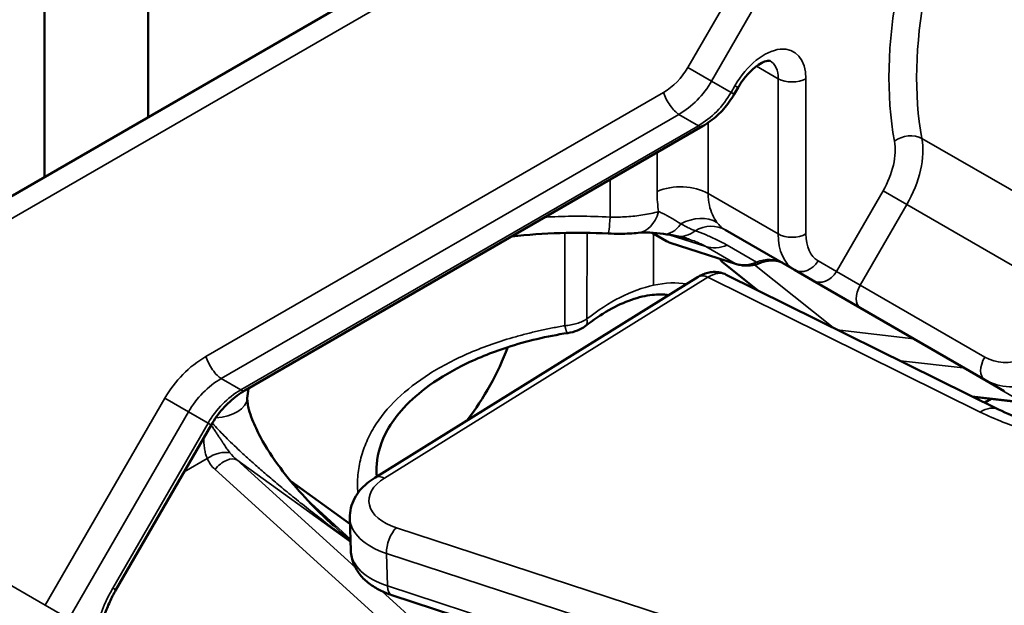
# Model space of a CAD drawing. Header units: millimetres. Extents: x 0 to 14369, y -869 to 2970.
# Tile 438 of 656: x 3549 to 3574, y 1011 to 1026. Entities that reach past the tile are written whole.
import ezdxf

# ---------------------------------------------------------------- set-up
doc = ezdxf.new("R2010")
doc.units = ezdxf.units.MM
doc.header["$LTSCALE"] = 10
doc.layers.add('Sichtbar (ISO)', color=7, linetype='Continuous', lineweight=50)
doc.layers.add('Sichtbar schmal (ISO)', color=7, linetype='Continuous', lineweight=35)

msp = doc.modelspace()

# ---------------------------------------------------------------- linework, layer by layer
at = {"layer": 'Sichtbar (ISO)'}
for p, q in [((3549.743, 1783.031), (3549.743, 1021.941)), ((3552.388, 1023.467), (3552.388, 1055.262)), ((3547.549, 1020.674), (3563.459, 1029.86)), ((3567.458, 1024.227), (3567.36, 1024.057)), ((3566.549, 1023.236), (3554.859, 1016.487)), ((3565.626, 1020.305), (3565.26, 1020.517)), ((3567.128, 1020.591), (3568.896, 1019.571)), ((3565.723, 1020.262), (3567.416, 1019.718)), ((3566.195, 1020.354), (3566.195, 1020.354)), ((3567.954, 1019.051), (3567.09, 1019.74)), ((3574.113, 1016.003), (3567.156, 1019.446)), ((3569.368, 1019.298), (3568.896, 1019.571)), ((3566.436, 1019.39), (3558.175, 1014.26)), ((3570.575, 1018.601), (3569.368, 1019.298)), ((3573.757, 1016.764), (3570.575, 1018.601)), ((3573.757, 1016.764), (3574.257, 1016.475)), ((3573.465, 1016.324), (3574.768, 1016.176)), ((3573.925, 1016.272), (3573.761, 1016.178)), ((3553.996, 1015.607), (3551.564, 1011.395)), ((3556.029, 1014.174), (3557.543, 1013.082)), ((3557.565, 1012.397), (3557.539, 1013.228)), ((3573.985, 1006.235), (3558.612, 1011.262))]:
    msp.add_line(p, q, dxfattribs=at)
for centre, start, end in [((3565.876, 1020.738), 240, 252.1862), ((3567.401, 1020.131), 213.1671, 231.448)]:
    msp.add_arc(centre, 0.5, start, end, dxfattribs=at)
for centre, major_axis, ratio, start_param, end_param in [((3558.936, 1017.74), (2.125, 3.681), 0.57735, 4.488434, 4.996512), ((3553.922, 1016.363), (0.997, -0.072), 0.576354, 6.28194, 6.28314)]:
    msp.add_ellipse(centre, major_axis=major_axis, ratio=ratio, start_param=start_param, end_param=end_param, dxfattribs=at)
for points, knots in [([(3568.275, 1024.91), (3568.275, 1024.91), (3568.274, 1024.913), (3568.229, 1024.913), (3568.189, 1024.908), (3568.088, 1024.871), (3568.035, 1024.844), (3567.916, 1024.766), (3567.852, 1024.715), (3567.72, 1024.589), (3567.654, 1024.513), (3567.544, 1024.366), (3567.499, 1024.297), (3567.458, 1024.227)], [1.570796, 1.570796, 1.570796, 1.570796, 1.884956, 1.884956, 2.182684, 2.182684, 2.424642, 2.424642, 2.675382, 2.675382, 2.939352, 2.939352, 3.141593, 3.141593, 3.141593, 3.141593]), ([(3567.36, 1024.057), (3567.321, 1023.989), (3567.278, 1023.923), (3567.187, 1023.796), (3567.138, 1023.735), (3567.034, 1023.618), (3566.979, 1023.563), (3566.865, 1023.458), (3566.805, 1023.409), (3566.68, 1023.317), (3566.616, 1023.275), (3566.549, 1023.236)], [1.5707963, 1.5707963, 1.5707963, 1.5707963, 1.6938923, 1.6938923, 1.8169882, 1.8169882, 1.9400842, 1.9400842, 2.0631801, 2.0631801, 2.186276, 2.186276, 2.186276, 2.186276]), ([(3564.908, 1020.515), (3564.766, 1020.501), (3564.605, 1020.492), (3564.341, 1020.49), (3564.241, 1020.492), (3564.142, 1020.497)], [0, 0, 0, 0, 0.05158383, 0.05158383, 0.08147748, 0.08147748, 0.08147748, 0.08147748]), ([(3565.549, 1020.488), (3565.434, 1020.503), (3565.316, 1020.514), (3565.094, 1020.525), (3564.989, 1020.523), (3564.908, 1020.515)], [0, 0, 0, 0, 0.04448376, 0.04448376, 0.08995751, 0.08995751, 0.08995751, 0.08995751]), ([(3567.416, 1019.718), (3567.457, 1019.705), (3567.5, 1019.695), (3567.584, 1019.681), (3567.627, 1019.678), (3567.712, 1019.677), (3567.754, 1019.68), (3567.836, 1019.691), (3567.877, 1019.699), (3567.956, 1019.72), (3567.995, 1019.734), (3568.032, 1019.749)], [3.3161256, 3.3161256, 3.3161256, 3.3161256, 3.444633, 3.444633, 3.5731405, 3.5731405, 3.7016479, 3.7016479, 3.8301553, 3.8301553, 3.9586628, 3.9586628, 3.9586628, 3.9586628]), ([(3568.601, 1019.741), (3568.572, 1019.758), (3568.541, 1019.772), (3568.476, 1019.794), (3568.442, 1019.802), (3568.369, 1019.811), (3568.331, 1019.813), (3568.25, 1019.808), (3568.208, 1019.802), (3568.122, 1019.782), (3568.077, 1019.768), (3568.032, 1019.749)], [0, 0, 0, 0, 0.163414, 0.163414, 0.326828, 0.326828, 0.4902421, 0.4902421, 0.6536561, 0.6536561, 0.8170701, 0.8170701, 0.8170701, 0.8170701]), ([(3567.156, 1019.446), (3567.105, 1019.471), (3567.05, 1019.49), (3566.94, 1019.513), (3566.885, 1019.517), (3566.78, 1019.513), (3566.73, 1019.506), (3566.636, 1019.483), (3566.592, 1019.468), (3566.51, 1019.432), (3566.472, 1019.412), (3566.436, 1019.39)], [0.8224042, 0.8224042, 0.8224042, 0.8224042, 0.9720826, 0.9720826, 1.1217611, 1.1217611, 1.2714395, 1.2714395, 1.4211179, 1.4211179, 1.5707963, 1.5707963, 1.5707963, 1.5707963]), ([(3563.554, 1018.129), (3563.754, 1018.288), (3563.956, 1018.425), (3564.353, 1018.651), (3564.547, 1018.74), (3564.92, 1018.871), (3565.097, 1018.912), (3565.416, 1018.947), (3565.558, 1018.945), (3565.689, 1018.926)], [4.5295879, 4.5295879, 4.5295879, 4.5295879, 4.7183065, 4.7183065, 4.907025, 4.907025, 5.0957435, 5.0957435, 5.2721895, 5.2721895, 5.2721895, 5.2721895]), ([(3563.105, 1017.956), (3562.577, 1017.874), (3562.054, 1017.751), (3561.154, 1017.458), (3560.764, 1017.301), (3560.065, 1016.948), (3559.75, 1016.756), (3559.237, 1016.367), (3559.027, 1016.176), (3558.714, 1015.816), (3558.596, 1015.651), (3558.343, 1015.196), (3558.247, 1014.894), (3558.217, 1014.503), (3558.218, 1014.399), (3558.228, 1014.293)], [0.0001309, 0.0001309, 0.0001309, 0.0001309, 0.1616823, 0.1616823, 0.2919622, 0.2919622, 0.4098892, 0.4098892, 0.5048644, 0.5048644, 0.5771709, 0.5771709, 0.698019, 0.698019, 0.7412508, 0.7412508, 0.7412508, 0.7412508]), ([(3563.554, 1018.133), (3563.495, 1018.086), (3563.428, 1018.05), (3563.277, 1017.99), (3563.192, 1017.969), (3563.107, 1017.956)], [0, 0, 0, 0, 0.02264671, 0.02264671, 0.04857722, 0.04857722, 0.04857722, 0.04857722]), ([(3553.996, 1015.607), (3554.039, 1015.682), (3554.086, 1015.754), (3554.186, 1015.893), (3554.239, 1015.959), (3554.351, 1016.085), (3554.41, 1016.145), (3554.532, 1016.257), (3554.595, 1016.309), (3554.725, 1016.405), (3554.792, 1016.448), (3554.859, 1016.487)], [4.712389, 4.712389, 4.712389, 4.712389, 4.8354849, 4.8354849, 4.9585809, 4.9585809, 5.0816768, 5.0816768, 5.2047727, 5.2047727, 5.3278687, 5.3278687, 5.3278687, 5.3278687]), ([(3554.953, 1016.541), (3554.952, 1016.537), (3554.952, 1016.533), (3554.936, 1016.45), (3554.925, 1016.37), (3554.92, 1016.291)], [1.14729518, 1.14729518, 1.14729518, 1.14729518, 1.14898504, 1.14898504, 1.18359963, 1.18359963, 1.18359963, 1.18359963]), ([(3554.92, 1016.29), (3554.919, 1016.287), (3554.919, 1016.279), (3554.919, 1016.258), (3554.92, 1016.244), (3554.923, 1016.205), (3554.926, 1016.177), (3554.938, 1016.102), (3554.949, 1016.053), (3554.984, 1015.92), (3555.013, 1015.834), (3555.104, 1015.598), (3555.176, 1015.447), (3555.402, 1015.028), (3555.576, 1014.763), (3556.111, 1014.046), (3556.51, 1013.613), (3556.995, 1013.154), (3557.055, 1013.098), (3557.116, 1013.043)], [0, 0, 0, 0, 0.0069264, 0.0069264, 0.0147207, 0.0147207, 0.0267723, 0.0267723, 0.0451288, 0.0451288, 0.0750691, 0.0750691, 0.127262, 0.127262, 0.2234199, 0.2234199, 0.3999459, 0.3999459, 0.4247633, 0.4247633, 0.4247633, 0.4247633]), ([(3574.113, 1016.003), (3574.525, 1015.8), (3575.013, 1015.622), (3576.078, 1015.346), (3576.669, 1015.247), (3577.968, 1015.12), (3578.694, 1015.105), (3580.209, 1015.165), (3581.009, 1015.25), (3581.783, 1015.375)], [0, 0, 0, 0, 0.1791681, 0.1791681, 0.3642702, 0.3642702, 0.5790981, 0.5790981, 0.8191468, 0.8191468, 0.8191468, 0.8191468]), ([(3558.175, 1014.26), (3558.104, 1014.216), (3558.037, 1014.168), (3557.911, 1014.061), (3557.852, 1014.003), (3557.745, 1013.876), (3557.698, 1013.806), (3557.618, 1013.656), (3557.587, 1013.575), (3557.545, 1013.405), (3557.536, 1013.316), (3557.539, 1013.228)], [1.5707963, 1.5707963, 1.5707963, 1.5707963, 1.7241042, 1.7241042, 1.8774121, 1.8774121, 2.0307199, 2.0307199, 2.1840278, 2.1840278, 2.3373356, 2.3373356, 2.3373356, 2.3373356]), ([(3557.565, 1012.397), (3557.569, 1012.283), (3557.594, 1012.169), (3557.677, 1011.96), (3557.735, 1011.865), (3557.871, 1011.697), (3557.949, 1011.623), (3558.118, 1011.492), (3558.21, 1011.436), (3558.404, 1011.338), (3558.506, 1011.296), (3558.612, 1011.262)], [2.3373356, 2.3373356, 2.3373356, 2.3373356, 2.5358313, 2.5358313, 2.734327, 2.734327, 2.9328228, 2.9328228, 3.1313185, 3.1313185, 3.3298142, 3.3298142, 3.3298142, 3.3298142]), ([(3551.564, 1011.395), (3551.506, 1011.295), (3551.453, 1011.192), (3551.357, 1010.984), (3551.315, 1010.879), (3551.241, 1010.671), (3551.21, 1010.567), (3551.162, 1010.365), (3551.143, 1010.266), (3551.119, 1010.077), (3551.114, 1009.987), (3551.114, 1009.903)], [3.1415927, 3.1415927, 3.1415927, 3.1415927, 3.2986723, 3.2986723, 3.4557519, 3.4557519, 3.6128316, 3.6128316, 3.7699112, 3.7699112, 3.9269908, 3.9269908, 3.9269908, 3.9269908])]:
    msp.add_open_spline(points, degree=3, knots=knots, dxfattribs=at)
for points in [[(3564.142, 1020.497), (3563.324, 1020.537), (3562.494, 1020.513), (3561.677, 1020.423)], [(3565.891, 1020.431), (3565.789, 1020.452), (3565.669, 1020.472), (3565.549, 1020.488)], [(3566.195, 1020.354), (3566.103, 1020.383), (3566, 1020.41), (3565.891, 1020.431)], [(3563.107, 1017.956), (3563.107, 1017.956), (3563.107, 1017.956), (3563.106, 1017.956)]]:
    msp.add_open_spline(points, degree=3, dxfattribs=at)
at = {"layer": 'Sichtbar schmal (ISO)'}
for p, q in [((3566.177, 1024.74), (3576.677, 1042.927)), ((3566.78, 1024.391), (3577.28, 1042.578)), ((3547.549, 1020.097), (3563.691, 1029.416)), ((3566.78, 1024.391), (3566.177, 1024.74)), ((3567.928, 1024.772), (3568.482, 1024.452)), ((3568.482, 1020.486), (3568.482, 1024.452)), ((3569.189, 1020.486), (3569.189, 1024.452)), ((3566.78, 1024.391), (3567.28, 1024.103)), ((3567.378, 1024.272), (3567.28, 1024.103)), ((3567.378, 1024.272), (3567.458, 1024.227)), ((3553.859, 1017.353), (3565.549, 1024.102)), ((3567.28, 1024.103), (3567.36, 1024.057)), ((3554.254, 1016.792), (3565.943, 1023.541)), ((3565.943, 1023.541), (3566.443, 1023.252)), ((3566.443, 1023.252), (3554.754, 1016.503)), ((3566.692, 1021.52), (3566.692, 1023.327)), ((3576.395, 1020.477), (3572.152, 1022.926)), ((3565.387, 1021.574), (3565.387, 1022.565)), ((3564.191, 1020.918), (3564.191, 1021.875)), ((3566.692, 1021.52), (3568.482, 1020.486)), ((3569.972, 1019.527), (3571.16, 1021.586)), ((3571.764, 1021.237), (3571.16, 1021.586)), ((3570.575, 1019.179), (3571.764, 1021.237)), ((3576.007, 1018.788), (3571.764, 1021.237)), ((3563.031, 1020.935), (3563.031, 1020.935)), ((3563.599, 1020.937), (3563.599, 1020.937)), ((3563.031, 1018.144), (3563.031, 1020.512)), ((3563.599, 1020.514), (3563.597, 1018.317)), ((3565.691, 1020.276), (3565.277, 1020.515)), ((3565.297, 1019.176), (3565.297, 1020.495)), ((3566.634, 1020.165), (3565.7, 1020.466)), ((3565.691, 1020.276), (3567.384, 1019.732)), ((3566.634, 1020.165), (3567.384, 1019.732)), ((3567.177, 1020.199), (3567.927, 1019.766)), ((3569.884, 1018.097), (3567.874, 1019.699)), ((3569.972, 1019.527), (3569.5, 1019.8)), ((3570.575, 1019.179), (3569.972, 1019.527)), ((3566.686, 1019.38), (3558.426, 1014.251)), ((3573.643, 1015.938), (3566.686, 1019.38)), ((3573.757, 1017.341), (3570.575, 1019.179)), ((3571.942, 1017.812), (3570.058, 1018.026)), ((3573.207, 1017.063), (3571.604, 1017.245)), ((3573.207, 1017.063), (3574.707, 1016.197)), ((3554.254, 1016.792), (3554.754, 1016.503)), ((3549.76, 1011.002), (3552.813, 1016.29)), ((3553.417, 1015.942), (3552.813, 1016.29)), ((3573.429, 1016.342), (3574.707, 1016.197)), ((3550.364, 1010.654), (3553.417, 1015.942)), ((3553.417, 1015.942), (3553.917, 1015.653)), ((3553.917, 1015.653), (3551.485, 1011.441)), ((3553.917, 1015.653), (3553.996, 1015.607)), ((3553.308, 1014.415), (3553.896, 1014.754)), ((3554.653, 1014.717), (3557.558, 1012.622)), ((3554.653, 1014.717), (3557.674, 1011.98)), ((3549.76, 1011.002), (3543.75, 1014.472)), ((3554.096, 1014.471), (3562.74, 1006.637)), ((3556.036, 1014.165), (3557.544, 1013.078)), ((3556.447, 1013.701), (3557.556, 1012.695)), ((3558.727, 1012.983), (3591.48, 1002.272)), ((3558.475, 1012.326), (3591.228, 1001.616)), ((3558.502, 1011.496), (3558.475, 1012.326)), ((3551.485, 1011.441), (3551.564, 1011.395)), ((3558.353, 1011.364), (3563.297, 1006.883)), ((3558.502, 1011.496), (3574.205, 1006.36)), ((3550.364, 1010.654), (3549.76, 1011.002))]:
    msp.add_line(p, q, dxfattribs=at)
for centre, major_axis, ratio, start_param, end_param in [((3579.088, 1028.967), (5.5, 9.526), 0.57735, 0.803802, 2.547207), ((3579.442, 1028.762), (5.25, 9.093), 0.57735, 0.803802, 2.547207), ((3568.128, 1023.839), (0.75, 1.299), 0.57735, 5.497787, 7.853982), ((3565.116, 1025.352), (0.75, 1.299), 0.816497, 4.096909, 4.712389), ((3567.775, 1024.043), (0.5, 0.866), 0.57735, 5.497787, 6.283185), ((3568.835, 1024.656), (0.5, 0), 0.57735, 3.926991, 5.497787), ((3565.366, 1025.208), (1, 1.732), 0.816497, 4.096909, 4.712389), ((3565.799, 1023.958), (0.25, -0.433), 0.333333, 4.18879, 5.759587), ((3565.866, 1024.919), (-1, -1.732), 0.816497, 0.955317, 1.570796), ((3566.299, 1023.669), (0.25, -0.433), 0.333333, 5.759587, 6.283185), ((3571.805, 1022.648), (-0.492, -0.091), 0.676461, 3.811412, 5.382208), ((3570.764, 1021.814), (1, 1.732), 0.57735, 4.712389, 5.6888), ((3570.41, 1022.019), (0.75, 1.299), 0.57735, 4.712389, 5.6888), ((3565.985, 1021.112), (-1, 0), 0.57735, 3.926991, 5.353206), ((3564.191, 1021.495), (-0.05, -0.999), 0.035053, 6.283185, 7.239372), ((3564.808, 1021.51), (0.099, -0.995), 0.663175, 0.000024, 1.031773), ((3566.313, 1020.009), (0.8, 0.6), 0.792718, 0.326677, 1.382523), ((3565.678, 1021.479), (-0.129, -0.992), 0.564462, 6.283178, 7.094857), ((3566.628, 1019.725), (0.5, 0.866), 0.816497, 0, 0.933749), ((3568.128, 1022.323), (-1, -1.732), 0.57735, 6.041252, 6.283185), ((3566.086, 1021.412), (-0.195, -0.981), 0.67977, 0.000001, 0.685154), ((3568.835, 1020.691), (0.5, 0), 0.57735, 3.926991, 5.497787), ((3569.896, 1021.303), (-1, -1.732), 0.57735, 5.497787, 6.283185), ((3570.25, 1021.099), (-0.75, -1.299), 0.57735, 5.497787, 6.283185), ((3565.876, 1020.738), (-0.25, -0.433), 0.816497, 0, 0.174533), ((3565.876, 1020.738), (-0.153, -0.476), 0.568579, 6.161009, 6.283185), ((3567.004, 1021.089), (-0.5, -0.866), 0.816497, 0.174533, 0.81707), ((3567.401, 1020.131), (-0.312, -0.391), 0.573047, 5.873402, 6.283185), ((3567.754, 1020.656), (-0.5, -0.866), 0.816497, 0.174533, 0.81707), ((3567.569, 1020.194), (-0.153, -0.476), 0.568579, 6.161009, 6.283185), ((3568.101, 1018.875), (0.5, 0.866), 0.816497, 0, 0.81707), ((3567.84, 1020.211), (0.192, -0.462), 0.395116, 5.807149, 6.283185), ((3569.146, 1020.004), (-0.25, -0.433), 0.816497, 0, 1.570796), ((3566.699, 1018.965), (-0.264, 0.425), 0.598725, 5.51596, 6.283185), ((3566.713, 1018.549), (0.443, 0.896), 0.576558, 0, 0.748392), ((3569.618, 1019.731), (-0.25, -0.433), 0.816497, 0, 1.570796), ((3564.598, 1014.896), (2.294, 4.085), 0.642196, 0.51654, 1.009813), ((3570.825, 1019.034), (-0.25, -0.433), 0.57735, 4.712389, 6.283185), ((3563.244, 1018.522), (0.31, -0.392), 0.462777, 0.011901, 0.709281), ((3570.134, 1017.953), (0.312, 0.391), 0.573047, 1.656759, 1.65947), ((3570.175, 1018.502), (-0.25, -0.433), 0.816497, 6.161012, 6.177122), ((3570.175, 1018.502), (-0.25, -0.433), 0.816497, 0.210828, 0.341475), ((3570.308, 1017.882), (0.056, 0.497), 0.544015, 1.338285, 1.368497), ((3574.507, 1018.64), (-0.75, -1.299), 0.816497, 0, 1.570796), ((3574.757, 1018.496), (-1, -1.732), 0.816497, 0, 1.570796), ((3554.581, 1015.27), (1.25, 2.165), 0.816497, 0.955317, 1.570796), ((3554.109, 1017.209), (0.25, -0.433), 0.333333, 4.18879, 5.759587), ((3574.007, 1017.197), (-0.25, -0.433), 0.57735, 4.712389, 6.283185), ((3573.324, 1017.539), (-0.056, -0.497), 0.544015, 5.786393, 6.050674), ((3573.442, 1018.016), (-0.5, -0.866), 0.816497, 0.341475, 0.387373), ((3554.831, 1015.125), (1, 1.732), 0.816497, 0.955317, 1.570796), ((3555.331, 1014.837), (-1, -1.732), 0.816497, 4.096909, 4.712389), ((3554.609, 1016.92), (0.25, -0.433), 0.333333, 5.759587, 6.283185), ((3553.922, 1016.363), (0.997, -0.072), 0.576354, 4.942876, 6.28194), ((3573.67, 1015.107), (0.443, 0.896), 0.576558, 0, 0.748392), ((3554.146, 1014.61), (-0.461, -0.195), 0.491207, 3.729188, 5.06816), ((3554.839, 1014.953), (0.456, -0.372), 0.509755, 4.280529, 4.72056), ((3554.589, 1015.097), (-0.045, -0.816), 0.930377, 5.195757, 5.636626), ((3554.346, 1014.326), (0.336, 0.37), 0.568579, 0.122176, 1.692973), ((3559.524, 1013.707), (-1.499, -0.048), 0.555975, 5.516646, 7.275664), ((3558.439, 1013.836), (-0.264, 0.425), 0.598725, 5.51596, 6.283185), ((3559.538, 1013.292), (-1.999, -0.064), 0.555975, 0, 0.992479), ((3558.741, 1012.568), (-0.155, -0.475), 0.454347, 3.815588, 5.386384), ((3559.564, 1012.461), (-1.999, -0.064), 0.555975, 0, 0.992479), ((3552.735, 1010.719), (-1.25, -2.165), 0.57735, 4.712389, 5.497787), ((3558.767, 1011.737), (-0.155, -0.475), 0.454347, 5.386384, 6.283185)]:
    msp.add_ellipse(centre, major_axis=major_axis, ratio=ratio, start_param=start_param, end_param=end_param, dxfattribs=at)
for points, knots in [([(3565.426, 1021.056), (3565.414, 1021.133), (3565.394, 1021.295), (3565.387, 1021.478), (3565.387, 1021.574)], [0.0001255, 0.0001255, 0.0001255, 0.0001255, 0.5, 1, 1, 1, 1]), ([(3566.918, 1020.78), (3566.874, 1020.839), (3566.834, 1020.907), (3566.801, 1020.98), (3566.769, 1021.054), (3566.743, 1021.13), (3566.723, 1021.219), (3566.704, 1021.308), (3566.692, 1021.41), (3566.692, 1021.52)], [0, 0, 0, 0, 0.3333333, 0.3333333, 0.3333333, 0.6666667, 0.6666667, 0.6666667, 0.9999996, 0.9999996, 0.9999996, 0.9999996]), ([(3562.533, 1020.917), (3562.583, 1020.92), (3562.871, 1020.933), (3563.387, 1020.944), (3563.917, 1020.932), (3564.191, 1020.918)], [0.8419799, 0.8419799, 0.8419799, 0.8419799, 0.8571429, 0.9285714, 1, 1, 1, 1]), ([(3564.191, 1020.918), (3564.329, 1020.915), (3564.47, 1020.917), (3564.61, 1020.926), (3564.75, 1020.934), (3564.888, 1020.949), (3565.025, 1020.971), (3565.163, 1020.992), (3565.298, 1021.02), (3565.426, 1021.056)], [0.0000009, 0.0000009, 0.0000009, 0.0000009, 0.3333333, 0.3333333, 0.3333333, 0.6666667, 0.6666667, 0.6666667, 0.9997389, 0.9997389, 0.9997389, 0.9997389]), ([(3565.426, 1021.056), (3565.455, 1021.045), (3565.484, 1021.033), (3565.515, 1021.019), (3565.545, 1021.005), (3565.576, 1020.99), (3565.607, 1020.974), (3565.639, 1020.958), (3565.67, 1020.941), (3565.7, 1020.923), (3565.707, 1020.919), (3565.714, 1020.915), (3565.721, 1020.911), (3565.744, 1020.898), (3565.767, 1020.884), (3565.791, 1020.87), (3565.821, 1020.852), (3565.852, 1020.833), (3565.886, 1020.812), (3565.92, 1020.791), (3565.957, 1020.768), (3565.995, 1020.744)], [0, 0, 0, 0, 0.1666667, 0.1666667, 0.1666667, 0.3333333, 0.3333333, 0.3333333, 0.5, 0.5, 0.5, 0.5383176, 0.5383176, 0.5383176, 0.6666667, 0.6666667, 0.6666667, 0.8333333, 0.8333333, 0.8333333, 0.9999998, 0.9999998, 0.9999998, 0.9999998]), ([(3565.995, 1020.744), (3566.039, 1020.72), (3566.081, 1020.698), (3566.122, 1020.676), (3566.164, 1020.655), (3566.204, 1020.635), (3566.243, 1020.617), (3566.283, 1020.6), (3566.32, 1020.583), (3566.357, 1020.569)], [0, 0, 0, 0, 0.3333333, 0.3333333, 0.3333333, 0.6666667, 0.6666667, 0.6666667, 1, 1, 1, 1]), ([(3566.195, 1020.354), (3566.256, 1020.334), (3566.316, 1020.313), (3566.376, 1020.289), (3566.465, 1020.253), (3566.553, 1020.212), (3566.634, 1020.165)], [0.4422024, 0.4422024, 0.4422024, 0.4422024, 0.6666667, 0.6666667, 0.6666667, 1, 1, 1, 1]), ([(3557.746, 1013.872), (3557.731, 1014.009), (3557.73, 1014.143), (3557.74, 1014.276), (3557.751, 1014.424), (3557.775, 1014.569), (3557.81, 1014.713), (3557.845, 1014.856), (3557.891, 1014.998), (3557.948, 1015.137), (3558.005, 1015.275), (3558.073, 1015.41), (3558.152, 1015.54), (3558.309, 1015.801), (3558.51, 1016.045), (3558.749, 1016.274), (3558.988, 1016.503), (3559.265, 1016.719), (3559.577, 1016.916), (3559.888, 1017.114), (3560.234, 1017.293), (3560.605, 1017.452), (3560.79, 1017.531), (3560.982, 1017.605), (3561.178, 1017.673), (3561.375, 1017.742), (3561.576, 1017.805), (3561.78, 1017.863), (3561.882, 1017.891), (3561.985, 1017.919), (3562.088, 1017.945), (3562.192, 1017.971), (3562.296, 1017.996), (3562.4, 1018.02), (3562.505, 1018.043), (3562.61, 1018.065), (3562.715, 1018.086), (3562.768, 1018.096), (3562.82, 1018.106), (3562.873, 1018.116), (3562.899, 1018.121), (3562.926, 1018.125), (3562.952, 1018.13), (3562.979, 1018.135), (3563.005, 1018.139), (3563.031, 1018.144)], [0.1308922, 0.1308922, 0.1308922, 0.1308922, 0.1875, 0.1875, 0.1875, 0.25, 0.25, 0.25, 0.3125, 0.3125, 0.3125, 0.375, 0.375, 0.375, 0.5, 0.5, 0.5, 0.625, 0.625, 0.625, 0.75, 0.75, 0.75, 0.8125, 0.8125, 0.8125, 0.875, 0.875, 0.875, 0.90625, 0.90625, 0.90625, 0.9375, 0.9375, 0.9375, 0.96875, 0.96875, 0.96875, 0.984375, 0.984375, 0.984375, 0.9921875, 0.9921875, 0.9921875, 1, 1, 1, 1]), ([(3563.106, 1017.956), (3563.104, 1017.956), (3563.101, 1017.956), (3563.098, 1017.959), (3563.094, 1017.962), (3563.089, 1017.968), (3563.084, 1017.978), (3563.079, 1017.987), (3563.073, 1018), (3563.067, 1018.015), (3563.065, 1018.023), (3563.062, 1018.032), (3563.059, 1018.041), (3563.056, 1018.05), (3563.053, 1018.06), (3563.05, 1018.071), (3563.047, 1018.081), (3563.044, 1018.093), (3563.041, 1018.105), (3563.039, 1018.111), (3563.038, 1018.117), (3563.036, 1018.124), (3563.035, 1018.13), (3563.033, 1018.137), (3563.031, 1018.144)], [0.4200209, 0.4200209, 0.4200209, 0.4200209, 0.5, 0.5, 0.5, 0.625, 0.625, 0.625, 0.75, 0.75, 0.75, 0.8125, 0.8125, 0.8125, 0.875, 0.875, 0.875, 0.9375, 0.9375, 0.9375, 0.96875, 0.96875, 0.96875, 1, 1, 1, 1]), ([(3581.916, 1015.218), (3581.684, 1015.181), (3581.456, 1015.148), (3581.235, 1015.119), (3581.014, 1015.091), (3580.799, 1015.066), (3580.586, 1015.046), (3580.372, 1015.025), (3580.159, 1015.007), (3579.949, 1014.993), (3579.739, 1014.979), (3579.531, 1014.969), (3579.325, 1014.962), (3579.119, 1014.955), (3578.915, 1014.951), (3578.713, 1014.951), (3578.512, 1014.951), (3578.312, 1014.954), (3578.114, 1014.961), (3577.917, 1014.968), (3577.722, 1014.978), (3577.528, 1014.992), (3577.335, 1015.006), (3577.144, 1015.023), (3576.953, 1015.044), (3576.763, 1015.065), (3576.574, 1015.09), (3576.386, 1015.119), (3576.199, 1015.148), (3576.014, 1015.181), (3575.834, 1015.217), (3575.654, 1015.254), (3575.48, 1015.293), (3575.305, 1015.338), (3575.13, 1015.382), (3574.954, 1015.432), (3574.774, 1015.488), (3574.595, 1015.545), (3574.412, 1015.608), (3574.223, 1015.682), (3574.034, 1015.757), (3573.839, 1015.841), (3573.643, 1015.938)], [0, 0, 0, 0, 0.0714286, 0.0714286, 0.0714286, 0.1428571, 0.1428571, 0.1428571, 0.2142857, 0.2142857, 0.2142857, 0.2857143, 0.2857143, 0.2857143, 0.3571429, 0.3571429, 0.3571429, 0.4285714, 0.4285714, 0.4285714, 0.5, 0.5, 0.5, 0.5714286, 0.5714286, 0.5714286, 0.6428571, 0.6428571, 0.6428571, 0.7142857, 0.7142857, 0.7142857, 0.7857143, 0.7857143, 0.7857143, 0.8571429, 0.8571429, 0.8571429, 0.9285714, 0.9285714, 0.9285714, 1, 1, 1, 1]), ([(3557.558, 1012.63), (3557.531, 1012.65), (3557.504, 1012.67), (3557.478, 1012.69), (3557.327, 1012.803), (3557.181, 1012.914), (3557.033, 1013.027), (3556.886, 1013.141), (3556.737, 1013.256), (3556.592, 1013.371), (3556.447, 1013.485), (3556.306, 1013.597), (3556.174, 1013.704), (3556.042, 1013.811), (3555.918, 1013.912), (3555.803, 1014.008), (3555.688, 1014.104), (3555.581, 1014.194), (3555.48, 1014.28), (3555.38, 1014.365), (3555.286, 1014.446), (3555.198, 1014.524), (3555.11, 1014.601), (3555.027, 1014.674), (3554.95, 1014.744), (3554.872, 1014.814), (3554.8, 1014.88), (3554.731, 1014.944), (3554.663, 1015.008), (3554.598, 1015.069), (3554.538, 1015.127), (3554.478, 1015.185), (3554.422, 1015.24), (3554.369, 1015.293), (3554.317, 1015.346), (3554.267, 1015.396), (3554.217, 1015.448), (3554.168, 1015.5), (3554.119, 1015.553), (3554.069, 1015.609), (3554.055, 1015.625), (3554.041, 1015.642), (3554.026, 1015.658)], [0.0588754, 0.0588754, 0.0588754, 0.0588754, 0.0714286, 0.0714286, 0.0714286, 0.1428571, 0.1428571, 0.1428571, 0.2142857, 0.2142857, 0.2142857, 0.2857143, 0.2857143, 0.2857143, 0.3571429, 0.3571429, 0.3571429, 0.4285714, 0.4285714, 0.4285714, 0.5, 0.5, 0.5, 0.5714286, 0.5714286, 0.5714286, 0.6428571, 0.6428571, 0.6428571, 0.7142857, 0.7142857, 0.7142857, 0.7857143, 0.7857143, 0.7857143, 0.8571429, 0.8571429, 0.8571429, 0.9285714, 0.9285714, 0.9285714, 0.9491841, 0.9491841, 0.9491841, 0.9491841]), ([(3553.995, 1015.606), (3554.007, 1015.589), (3554.018, 1015.572), (3554.03, 1015.556), (3554.05, 1015.525), (3554.07, 1015.495), (3554.09, 1015.466), (3554.109, 1015.437), (3554.127, 1015.409), (3554.145, 1015.383), (3554.163, 1015.356), (3554.18, 1015.33), (3554.196, 1015.305), (3554.213, 1015.28), (3554.229, 1015.256), (3554.244, 1015.233), (3554.259, 1015.21), (3554.274, 1015.188), (3554.288, 1015.167), (3554.302, 1015.146), (3554.315, 1015.126), (3554.328, 1015.107), (3554.341, 1015.088), (3554.353, 1015.07), (3554.365, 1015.053), (3554.376, 1015.036), (3554.388, 1015.019), (3554.399, 1015.002), (3554.411, 1014.986), (3554.423, 1014.969), (3554.436, 1014.951), (3554.449, 1014.934), (3554.462, 1014.916), (3554.476, 1014.897)], [0.1897701, 0.1897701, 0.1897701, 0.1897701, 0.2307692, 0.2307692, 0.2307692, 0.3076923, 0.3076923, 0.3076923, 0.3846154, 0.3846154, 0.3846154, 0.4615385, 0.4615385, 0.4615385, 0.5384615, 0.5384615, 0.5384615, 0.6153846, 0.6153846, 0.6153846, 0.6923077, 0.6923077, 0.6923077, 0.7692308, 0.7692308, 0.7692308, 0.8461538, 0.8461538, 0.8461538, 0.9230769, 0.9230769, 0.9230769, 0.9999997, 0.9999997, 0.9999997, 0.9999997]), ([(3553.804, 1015.274), (3553.805, 1015.259), (3553.805, 1015.243), (3553.806, 1015.228), (3553.807, 1015.199), (3553.809, 1015.17), (3553.811, 1015.143), (3553.814, 1015.116), (3553.816, 1015.091), (3553.819, 1015.066), (3553.822, 1015.041), (3553.825, 1015.018), (3553.829, 1014.996), (3553.832, 1014.973), (3553.836, 1014.953), (3553.84, 1014.933), (3553.844, 1014.913), (3553.849, 1014.893), (3553.854, 1014.874), (3553.859, 1014.855), (3553.865, 1014.836), (3553.872, 1014.816), (3553.878, 1014.796), (3553.886, 1014.775), (3553.896, 1014.754)], [0.4210845, 0.4210845, 0.4210845, 0.4210845, 0.4615385, 0.4615385, 0.4615385, 0.5384615, 0.5384615, 0.5384615, 0.6153846, 0.6153846, 0.6153846, 0.6923077, 0.6923077, 0.6923077, 0.7692308, 0.7692308, 0.7692308, 0.8461538, 0.8461538, 0.8461538, 0.9230769, 0.9230769, 0.9230769, 0.9999998, 0.9999998, 0.9999998, 0.9999998]), ([(3557.557, 1012.658), (3557.532, 1012.679), (3557.506, 1012.7), (3557.481, 1012.722), (3557.356, 1012.828), (3557.235, 1012.934), (3557.116, 1013.043)], [0.05931464, 0.05931464, 0.05931464, 0.05931464, 0.07142857, 0.07142857, 0.07142857, 0.13190047, 0.13190047, 0.13190047, 0.13190047])]:
    msp.add_open_spline(points, degree=3, knots=knots, dxfattribs=at)
for points in [[(3566.357, 1020.569), (3566.443, 1020.539), (3566.62, 1020.472), (3566.891, 1020.353), (3567.082, 1020.254), (3567.177, 1020.199)], [(3566.148, 1019.211), (3565.884, 1019.254), (3565.596, 1019.241), (3565.297, 1019.176)], [(3563.031, 1018.144), (3563.084, 1018.147), (3563.189, 1018.159), (3563.339, 1018.196), (3563.478, 1018.248), (3563.56, 1018.293), (3563.597, 1018.317)]]:
    msp.add_open_spline(points, degree=3, dxfattribs=at)

doc.saveas('drawing.dxf')
